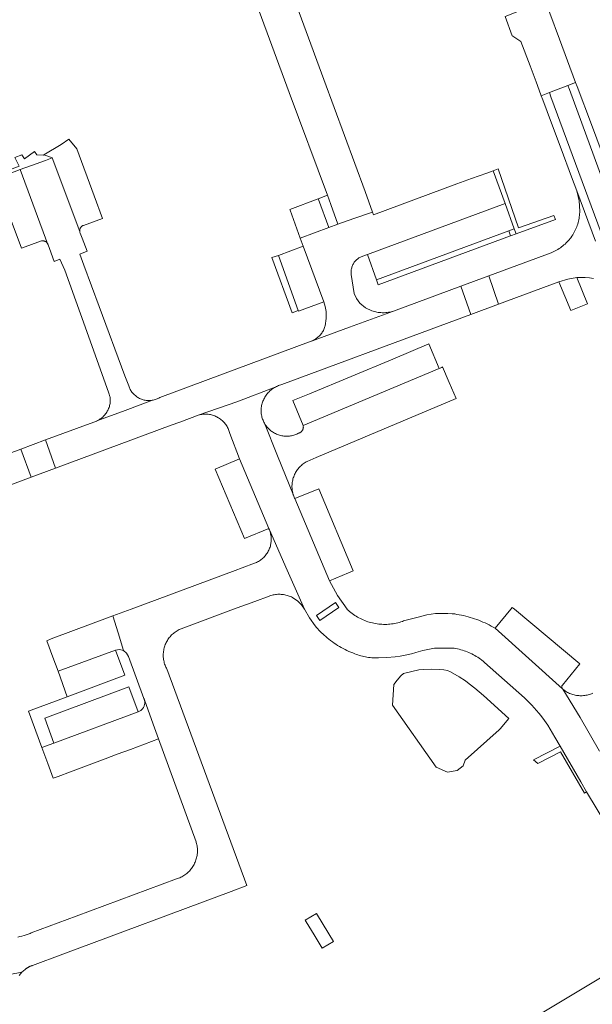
# Model space of a CAD drawing. Extents: x 152825 to 164088, y 457113 to 463005.
# Tile 259 of 364: x 158785 to 158881, y 460184 to 460349. Entities that reach past the tile are written whole.
import ezdxf

# ---------------------------------------------------------------- set-up
doc = ezdxf.new("R2010")
doc.units = 0
doc.header["$LTSCALE"] = 0.5
for name, color, linetype, lineweight in [('B-PV-VH-GESLOTENVERHARDING_ASFALT-GV', 251, 'CONTINUOUS', 18), ('B-PV-VH-ONVERHARD_BOOMSCHORS-GV', 251, 'CONTINUOUS', 18), ('B-PV-VH-ONVERHARD_ZAND-GV', 251, 'CONTINUOUS', 18), ('B-PV-VH-OPENVERHARDING-GV', 251, 'CONTINUOUS', 18), ('B-PV-VH-OPENVERHARDING_BETONSTRAATSTEEN-GV', 251, 'CONTINUOUS', 18)]:
    doc.layers.add(name, color=color, linetype=linetype, lineweight=lineweight)

msp = doc.modelspace()

# ---------------------------------------------------------------- linework, layer by layer
at = {"layer": 'B-PV-VH-GESLOTENVERHARDING_ASFALT-GV', "flags": 128}
for points in [[(158872.027, 460337.14), (158872.377, 460336.198), (158873.728, 460336.715), (158876.836, 460337.905), (158878.147, 460338.407), (158875.408, 460345.698), (158873.805, 460350.047), (158873.058, 460352.069), (158871.715, 460351.555), (158868.454, 460350.306), (158866.286, 460349.476), (158867.48, 460346.259), (158867.57, 460346.2), (158868.951, 460345.302), (158870.508, 460341.227), (158871.51, 460338.53)], [(158834.752, 460198.682), (158834.59, 460198.949), (158833.655, 460198.391), (158832.72, 460197.832), (158832.883, 460197.564), (158834.233, 460195.343), (158835.582, 460193.122), (158836.519, 460193.674), (158837.456, 460194.226)]]:
    msp.add_lwpolyline(points, close=True, dxfattribs=at)
for points in [[(158886.851, 460310.68), (158877.089, 460337.218), (158876.836, 460337.905), (158873.728, 460336.715), (158873.981, 460336.028), (158883.365, 460310.592)], [(158884.58, 460321.29), (158880.79, 460331.376), (158878.405, 460337.721), (158878.147, 460338.407), (158876.836, 460337.905), (158877.089, 460337.218), (158886.851, 460310.68)], [(158883.365, 460310.592), (158873.981, 460336.028), (158873.728, 460336.715), (158872.377, 460336.198), (158872.632, 460335.512), (158874.099, 460331.569), (158875.691, 460327.287), (158877.446, 460322.57), (158878.319, 460320.22), (158881.5, 460311.757)]]:
    msp.add_lwpolyline(points, dxfattribs=at)
at = {"layer": 'B-PV-VH-ONVERHARD_BOOMSCHORS-GV', "flags": 128}
msp.add_lwpolyline([(158847.594, 460237.37), (158847.405, 460233.891), (158854.687, 460223.498), (158856.589, 460222.684), (158858.263, 460222.936), (158859.253, 460223.696), (158859.596, 460224.647), (158865.311, 460229.76), (158865.475, 460229.95), (158866.943, 460231.652), (158862.637, 460235.52), (158861.201, 460236.748), (158860.253, 460237.482), (158859.621, 460237.973), (158858.569, 460238.647), (158857.097, 460239.494), (158856.615, 460239.698), (158855.991, 460239.855), (158855.23, 460239.907), (158853.947, 460239.963), (158852.641, 460239.918), (158851.825, 460239.812), (158849.206, 460239.217), (158848.795, 460238.821), (158848.159, 460238.115)], close=True, dxfattribs=at)
at = {"layer": 'B-PV-VH-ONVERHARD_ZAND-GV', "flags": 128}
for points in [[(158868.559, 460314.01), (158865.137, 460323.919), (158864.296, 460323.605), (158865.3, 460320.841), (158866.3, 460318.09), (158867.82, 460313.88), (158868.128, 460313), (158874.75, 460315.437), (158874.496, 460316.097)], [(158836.99, 460317.94), (158836.44, 460319.48), (158834.876, 460318.893), (158834.93, 460318.75), (158836.69, 460314.1), (158838.19, 460314.65)], [(158844.983, 460304.481), (158867.202, 460312.659), (158866.894, 460313.537), (158844.69, 460305.32)], [(158831.55, 460300.16), (158828.2, 460309.39), (158827.133, 460309.027), (158830.53, 460299.78)], [(158802.178, 460243.071), (158801.532, 460243.247), (158800.87, 460243.15), (158802.41, 460238.95), (158792.75, 460235.32), (158786.23, 460232.91), (158788.45, 460226.78), (158790.51, 460227.55), (158788.95, 460231.75), (158803.1, 460237.01), (158804.67, 460232.8), (158804.777, 460232.844), (158804.881, 460232.894), (158804.981, 460232.952), (158805.076, 460233.017), (158805.167, 460233.088), (158805.253, 460233.166), (158805.333, 460233.249), (158805.408, 460233.337), (158805.476, 460233.43), (158805.537, 460233.528), (158805.591, 460233.63), (158805.639, 460233.735), (158805.679, 460233.844), (158805.711, 460233.955), (158805.736, 460234.067), (158805.752, 460234.182), (158805.761, 460234.297), (158805.762, 460234.412), (158805.755, 460234.528), (158805.739, 460234.642), (158805.716, 460234.755), (158805.707, 460234.794), (158805.685, 460234.867), (158805.647, 460234.975), (158805.62, 460235.04), (158803.01, 460242.06), (158802.699, 460242.652)], [(158879.011, 460221.047), (158875.551, 460226.999), (158871.064, 460224.728), (158871.768, 460224.115), (158875.602, 460226.052), (158878.619, 460220.865), (158879.608, 460219.163), (158879.98, 460219.38)]]:
    msp.add_lwpolyline(points, close=True, dxfattribs=at)
at = {"layer": 'B-PV-VH-OPENVERHARDING-GV', "flags": 128}
msp.add_lwpolyline([(158867.82, 460313.88), (158866.894, 460313.537), (158867.202, 460312.659), (158868.128, 460313)], close=True, dxfattribs=at)
at = {"layer": 'B-PV-VH-OPENVERHARDING_BETONSTRAATSTEEN-GV', "flags": 128}
for points in [[(158824.58, 460351.45), (158830.04, 460336.71), (158836.44, 460319.48), (158836.99, 460317.94), (158838.19, 460314.65), (158840.866, 460315.572), (158844.042, 460316.665), (158842.78, 460320.13), (158835.83, 460338.94), (158829.54, 460356.15)], [(158881.5, 460311.757), (158878.319, 460320.22), (158878.734, 460318.539), (158878.834, 460316.811), (158878.828, 460316.613), (158878.813, 460316.365), (158878.791, 460316.117), (158878.76, 460315.871), (158878.722, 460315.625), (158878.675, 460315.381), (158878.621, 460315.139), (158878.559, 460314.898), (158878.49, 460314.66), (158878.412, 460314.424), (158878.327, 460314.19), (158878.235, 460313.96), (158878.135, 460313.732), (158878.028, 460313.508), (158877.914, 460313.287), (158877.793, 460313.071), (158877.665, 460312.858), (158877.53, 460312.649), (158877.388, 460312.445), (158877.371, 460312.422), (158877.217, 460312.223), (158877.057, 460312.029), (158876.891, 460311.84), (158876.719, 460311.657), (158876.541, 460311.479), (158876.358, 460311.307), (158876.169, 460311.141), (158875.975, 460310.981), (158875.777, 460310.827), (158875.573, 460310.68), (158875.365, 460310.539), (158875.152, 460310.405), (158874.935, 460310.277), (158874.714, 460310.157), (158874.49, 460310.044), (158874.262, 460309.938), (158874.031, 460309.839), (158863.535, 460305.96), (158865.211, 460301.182), (158875.34, 460304.93), (158876.816, 460305.406), (158878.343, 460305.673), (158879.05, 460305.694), (158879.757, 460305.694), (158880.461, 460305.63), (158881.16, 460305.52)], [(158882.13, 460226.167), (158878.891, 460231.808), (158876.004, 460236.58), (158875.971, 460236.608), (158875.928, 460236.653), (158864.61, 460246.81), (158864.281, 460247.002), (158863.948, 460247.188), (158863.611, 460247.366), (158863.27, 460247.537), (158862.926, 460247.701), (158862.579, 460247.858), (158862.228, 460248.007), (158861.874, 460248.149), (158861.518, 460248.283), (158861.159, 460248.41), (158860.797, 460248.53), (158860.432, 460248.642), (158860.066, 460248.746), (158859.697, 460248.842), (158859.326, 460248.931), (158858.954, 460249.012), (158858.58, 460249.085), (158858.204, 460249.15), (158857.827, 460249.207), (158857.449, 460249.256), (158857.42, 460249.26), (158856.681, 460249.295), (158855.941, 460249.311), (158855.396, 460249.301), (158855.265, 460249.298), (158854.59, 460249.27), (158853.16, 460249.06), (158851.678, 460248.674), (158849.25, 460248.04), (158849.049, 460247.967), (158848.793, 460247.883), (158848.535, 460247.805), (158848.274, 460247.736), (158848.012, 460247.674), (158847.747, 460247.62), (158847.482, 460247.574), (158847.215, 460247.536), (158846.947, 460247.505), (158846.678, 460247.483), (158846.409, 460247.469), (158846.139, 460247.462), (158845.87, 460247.464), (158845.6, 460247.474), (158845.331, 460247.491), (158845.062, 460247.517), (158844.795, 460247.551), (158844.528, 460247.592), (158844.263, 460247.641), (158844, 460247.699), (158843.738, 460247.764), (158843.478, 460247.836), (158843.221, 460247.917), (158842.966, 460248.005), (158842.714, 460248.1), (158842.465, 460248.203), (158842.218, 460248.314), (158841.976, 460248.431), (158841.737, 460248.556), (158841.501, 460248.688), (158841.27, 460248.826), (158841.043, 460248.972), (158840.82, 460249.124), (158840.602, 460249.283), (158840.389, 460249.448), (158840.181, 460249.619), (158839.978, 460249.797), (158839.78, 460249.98), (158839.767, 460249.986), (158839.754, 460249.991), (158838.126, 460252.29), (158836.775, 460254.762), (158830.95, 460268.59), (158830.928, 460268.636), (158830.85, 460268.815), (158830.78, 460268.996), (158830.735, 460269.125), (158828.072, 460275.738), (158825.86, 460281.234), (158825.779, 460281.385), (158825.698, 460281.552), (158825.624, 460281.722), (158825.558, 460281.895), (158825.5, 460282.071), (158825.449, 460282.249), (158825.405, 460282.429), (158825.37, 460282.611), (158825.342, 460282.795), (158825.323, 460282.979), (158825.311, 460283.164), (158825.307, 460283.35), (158825.312, 460283.535), (158825.324, 460283.72), (158825.336, 460283.832), (158825.362, 460284.02), (158825.396, 460284.207), (158825.438, 460284.393), (158825.488, 460284.576), (158825.545, 460284.758), (158825.61, 460284.936), (158825.683, 460285.112), (158825.763, 460285.285), (158825.85, 460285.454), (158825.944, 460285.619), (158826.045, 460285.78), (158826.152, 460285.937), (158826.266, 460286.089), (158826.387, 460286.236), (158826.513, 460286.378), (158826.645, 460286.515), (158826.783, 460286.646), (158826.927, 460286.771), (158827.075, 460286.89), (158827.228, 460287.002), (158827.386, 460287.108), (158827.549, 460287.207), (158827.672, 460287.278), (158821.203, 460284.816), (158814.904, 460282.638), (158814.963, 460282.652), (158815.144, 460282.689), (158815.326, 460282.718), (158815.51, 460282.739), (158815.694, 460282.752), (158815.879, 460282.758), (158816.064, 460282.755), (158816.249, 460282.744), (158816.433, 460282.725), (158816.616, 460282.699), (158816.797, 460282.664), (158816.977, 460282.622), (158817.155, 460282.572), (158817.331, 460282.514), (158817.504, 460282.449), (158817.674, 460282.376), (158817.841, 460282.296), (158818.004, 460282.209), (158818.163, 460282.115), (158818.318, 460282.014), (158818.468, 460281.907), (158818.614, 460281.793), (158818.755, 460281.673), (158818.89, 460281.547), (158819.02, 460281.415), (158819.144, 460281.277), (158819.261, 460281.135), (158819.373, 460280.987), (158819.478, 460280.835), (158819.576, 460280.679), (158819.668, 460280.518), (158819.752, 460280.354), (158819.83, 460280.185), (158819.899, 460280.014), (158819.962, 460279.84), (158820.017, 460279.664), (158820.064, 460279.485), (158821.69, 460275.26), (158826.583, 460263.581), (158826.618, 460263.505), (158826.691, 460263.335), (158826.703, 460263.307), (158829.677, 460256.576), (158832.589, 460250), (158833.436, 460248.574), (158834.411, 460247.232), (158834.631, 460246.956), (158835.238, 460246.28), (158835.89, 460245.647), (158836.157, 460245.411), (158836.429, 460245.182), (158836.706, 460244.959), (158836.988, 460244.742), (158837.275, 460244.531), (158837.566, 460244.327), (158837.862, 460244.13), (158838.162, 460243.939), (158838.467, 460243.755), (158838.776, 460243.578), (158839.088, 460243.408), (158839.404, 460243.245), (158839.724, 460243.089), (158840.047, 460242.94), (158840.374, 460242.799), (158840.704, 460242.665), (158840.82, 460242.62), (158841.063, 460242.516), (158841.308, 460242.419), (158841.556, 460242.33), (158841.807, 460242.248), (158842.06, 460242.174), (158842.316, 460242.108), (158842.573, 460242.05), (158842.832, 460241.999), (158843.093, 460241.956), (158843.354, 460241.921), (158843.617, 460241.894), (158843.88, 460241.876), (158844.144, 460241.865), (158844.407, 460241.861), (158844.671, 460241.867), (158844.76, 460241.87), (158845.013, 460241.868), (158846.433, 460241.909), (158847.847, 460242.035), (158848.664, 460242.157), (158849.211, 460242.238), (158850.56, 460242.52), (158851.277, 460242.726), (158852.487, 460243.073), (158854.45, 460243.48), (158855.09, 460243.49), (158856.822, 460243.49), (158857.48, 460243.49), (158857.737, 460243.454), (158858.017, 460243.406), (158858.296, 460243.351), (158858.574, 460243.288), (158858.849, 460243.217), (158859.123, 460243.139), (158859.394, 460243.052), (158859.662, 460242.959), (158859.928, 460242.857), (158860.191, 460242.748), (158860.451, 460242.632), (158860.707, 460242.509), (158860.96, 460242.378), (158861.209, 460242.241), (158861.454, 460242.096), (158861.695, 460241.945), (158861.931, 460241.787), (158862.163, 460241.622), (158862.326, 460241.501), (158862.39, 460241.451), (158862.613, 460241.274), (158862.83, 460241.09), (158869.54, 460235.12), (158870.798, 460233.887), (158871.98, 460232.58), (158872.31, 460232.16), (158872.912, 460231.357), (158873.48, 460230.53), (158874.65, 460228.55), (158875.551, 460226.999), (158879.011, 460221.047), (158879.98, 460219.38), (158892.19, 460199.17)], [(158780.8, 460270.01), (158786.653, 460272.177), (158784.915, 460276.886), (158778.41, 460274.484)], [(158781.042, 460188.309), (158785.12, 460189.089), (158785.384, 460189.338), (158785.667, 460189.564), (158785.72, 460189.605), (158785.773, 460189.645), (158785.828, 460189.684), (158785.882, 460189.723), (158785.938, 460189.76), (158785.994, 460189.796), (158786.051, 460189.832), (158786.108, 460189.866), (158786.166, 460189.9), (158786.224, 460189.932), (158786.253, 460189.947), (158786.283, 460189.964), (158786.343, 460189.994), (158786.403, 460190.023), (158786.464, 460190.052), (158786.525, 460190.079), (158786.586, 460190.105), (158786.648, 460190.13), (158786.71, 460190.154), (158786.773, 460190.177), (158786.837, 460190.199), (158786.9, 460190.22), (158792.007, 460192.119), (158820.279, 460202.635), (158822.9, 460203.64), (158809.45, 460240.01), (158809.405, 460240.095), (158809.318, 460240.27), (158809.238, 460240.448), (158809.166, 460240.63), (158809.102, 460240.814), (158809.045, 460241.001), (158808.995, 460241.19), (158808.954, 460241.381), (158808.92, 460241.573), (158808.894, 460241.767), (158808.876, 460241.961), (158808.867, 460242.156), (158808.865, 460242.351), (158808.871, 460242.547), (158808.885, 460242.741), (158808.907, 460242.935), (158808.937, 460243.128), (158808.975, 460243.32), (158809.021, 460243.51), (158809.074, 460243.697), (158809.135, 460243.883), (158809.204, 460244.066), (158809.28, 460244.245), (158809.364, 460244.422), (158809.454, 460244.595), (158809.552, 460244.764), (158809.656, 460244.929), (158809.767, 460245.09), (158809.885, 460245.246), (158810.009, 460245.397), (158810.139, 460245.543), (158810.274, 460245.683), (158810.416, 460245.817), (158810.563, 460245.946), (158810.714, 460246.069), (158810.871, 460246.185), (158811.033, 460246.295), (158811.199, 460246.398), (158811.369, 460246.494), (158811.542, 460246.583), (158811.72, 460246.665), (158811.9, 460246.74), (158820.692, 460250), (158824.243, 460251.315), (158826.673, 460252.215), (158826.761, 460252.247), (158826.948, 460252.308), (158827.138, 460252.361), (158827.329, 460252.407), (158827.523, 460252.445), (158827.717, 460252.475), (158827.913, 460252.497), (158828.11, 460252.511), (158828.306, 460252.518), (158828.503, 460252.516), (158828.7, 460252.506), (158828.896, 460252.488), (158829.092, 460252.462), (158829.286, 460252.429), (158829.478, 460252.387), (158829.669, 460252.338), (158829.858, 460252.281), (158830.044, 460252.216), (158830.227, 460252.144), (158830.407, 460252.065), (158830.584, 460251.978), (158831.496, 460251.362), (158832.101, 460250.728), (158832.589, 460250), (158829.677, 460256.576), (158826.703, 460263.307), (158826.757, 460263.162), (158826.815, 460262.986), (158826.865, 460262.808), (158826.908, 460262.628), (158826.943, 460262.447), (158826.97, 460262.264), (158826.989, 460262.08), (158827, 460261.895), (158827.003, 460261.71), (158826.998, 460261.525), (158826.985, 460261.34), (158826.964, 460261.157), (158826.935, 460260.974), (158826.898, 460260.793), (158826.854, 460260.613), (158826.801, 460260.435), (158826.741, 460260.26), (158826.674, 460260.088), (158826.599, 460259.919), (158826.517, 460259.753), (158826.428, 460259.591), (158826.332, 460259.433), (158826.229, 460259.279), (158826.12, 460259.13), (158826.004, 460258.985), (158825.882, 460258.846), (158825.755, 460258.712), (158825.621, 460258.584), (158825.483, 460258.462), (158825.339, 460258.345), (158825.19, 460258.236), (158825.036, 460258.132), (158824.878, 460258.036), (158824.717, 460257.946), (158824.551, 460257.863), (158824.382, 460257.788), (158824.21, 460257.72), (158822.125, 460256.932), (158820.96, 460256.49), (158803.454, 460250), (158800.419, 460248.872), (158801.271, 460246.061), (158802.178, 460243.071), (158802.699, 460242.652), (158803.01, 460242.06), (158805.62, 460235.04), (158805.647, 460234.975), (158805.685, 460234.867), (158805.707, 460234.794), (158807.155, 460230.739), (158808.05, 460228.23), (158814.38, 460210.95), (158814.409, 460210.854), (158814.462, 460210.662), (158814.506, 460210.468), (158814.543, 460210.273), (158814.571, 460210.076), (158814.592, 460209.879), (158814.605, 460209.681), (158814.61, 460209.482), (158814.607, 460209.284), (158814.595, 460209.085), (158814.576, 460208.888), (158814.549, 460208.691), (158814.514, 460208.495), (158814.472, 460208.301), (158814.421, 460208.109), (158814.363, 460207.919), (158814.297, 460207.732), (158814.223, 460207.547), (158814.142, 460207.366), (158814.054, 460207.188), (158813.959, 460207.014), (158813.857, 460206.843), (158813.749, 460206.677), (158813.633, 460206.515), (158813.511, 460206.358), (158813.383, 460206.207), (158813.249, 460206.06), (158813.109, 460205.919), (158812.964, 460205.784), (158812.813, 460205.654), (158812.657, 460205.531), (158812.497, 460205.414), (158812.331, 460205.304), (158812.162, 460205.201), (158811.988, 460205.104), (158811.811, 460205.015), (158811.63, 460204.932), (158811.446, 460204.857), (158811.259, 460204.79), (158811.07, 460204.73), (158794.221, 460198.479), (158786.68, 460195.68), (158786.492, 460195.607), (158786.156, 460195.483), (158785.818, 460195.367), (158785.477, 460195.258), (158785.134, 460195.157), (158784.789, 460195.063), (158784.442, 460194.978)], [(158881.007, 460235.894), (158880.823, 460235.819), (158880.635, 460235.752), (158880.445, 460235.692), (158880.252, 460235.64), (158880.058, 460235.596), (158879.862, 460235.56), (158879.665, 460235.531), (158879.466, 460235.511), (158879.267, 460235.498), (158879.068, 460235.494), (158878.869, 460235.497), (158878.67, 460235.509), (158878.472, 460235.528), (158878.274, 460235.555), (158878.078, 460235.591), (158877.883, 460235.634), (158877.691, 460235.685), (158877.5, 460235.743), (158877.312, 460235.809), (158877.127, 460235.883), (158876.945, 460235.964), (158876.766, 460236.052), (158876.591, 460236.148), (158876.42, 460236.25), (158876.004, 460236.58), (158878.891, 460231.808), (158882.13, 460226.167)], [(158884.311, 460175.95), (158898.2, 460184.2), (158903.308, 460187.176), (158904.95, 460188.132), (158909.2, 460190.81), (158903.961, 460199.328), (158903.45, 460199.02), (158897.868, 460195.271), (158895.44, 460193.64), (158888.864, 460189.744), (158884.17, 460186.94), (158883.14, 460188.66), (158878.69, 460185.97), (158865.978, 460178.347)], [(158784.657, 460188.531), (158784.877, 460188.819), (158785.12, 460189.089), (158781.042, 460188.309)]]:
    msp.add_lwpolyline(points, dxfattribs=at)
for points in [[(158788.789, 460326.271), (158790.24, 460325.77), (158790.176, 460325.747), (158794.835, 460313.411), (158794.832, 460313.501), (158794.837, 460313.592), (158794.85, 460313.681), (158794.871, 460313.769), (158794.9, 460313.855), (158794.935, 460313.938), (158794.979, 460314.017), (158795.028, 460314.093), (158795.085, 460314.163), (158795.147, 460314.229), (158795.215, 460314.288), (158795.288, 460314.342), (158795.366, 460314.388), (158795.447, 460314.428), (158798.66, 460315.58), (158797.242, 460319.412), (158794.33, 460327.28), (158792.976, 460328.914), (158791.71, 460328.03)], [(158783.952, 460325.844), (158784.65, 460324.37), (158776.2, 460321.2), (158775.87, 460322.11), (158759.31, 460315.94), (158758.907, 460315.802), (158756.923, 460316.835), (158756.237, 460316.523), (158757.674, 460312.844), (158759.276, 460313.539), (158759.096, 460313.931), (158766.77, 460316.843), (158780.74, 460322.27), (158784.84, 460323.79), (158787.531, 460324.785), (158789.06, 460325.35), (158790.176, 460325.747), (158790.24, 460325.77), (158788.789, 460326.271), (158788.724, 460326.233), (158787.646, 460326.247), (158787.23, 460326.81), (158785.56, 460325.61), (158785.1, 460326.274)], [(158794.835, 460313.411), (158790.176, 460325.747), (158789.06, 460325.35), (158787.531, 460324.785), (158784.84, 460323.79), (158789.502, 460311.242), (158789.53, 460311.16), (158789.76, 460310.537), (158790.563, 460308.363), (158791.48, 460308.77), (158792.31, 460306.92), (158794.95, 460299.572), (158799.1, 460288.02), (158799.718, 460286.274), (158799.915, 460285.725), (158799.933, 460285.602), (158799.95, 460285.427), (158799.96, 460285.252), (158799.962, 460285.076), (158799.956, 460284.901), (158799.942, 460284.726), (158799.92, 460284.551), (158799.891, 460284.378), (158799.853, 460284.207), (158799.808, 460284.037), (158799.754, 460283.87), (158799.694, 460283.705), (158799.626, 460283.543), (158799.55, 460283.384), (158799.467, 460283.229), (158799.378, 460283.078), (158799.282, 460282.931), (158799.179, 460282.789), (158799.069, 460282.651), (158798.954, 460282.519), (158798.832, 460282.392), (158798.705, 460282.271), (158798.573, 460282.155), (158798.435, 460282.046), (158798.293, 460281.943), (158798.146, 460281.847), (158797.995, 460281.757), (158797.84, 460281.674), (158797.711, 460281.612), (158802.439, 460283.372), (158807.047, 460285.088), (158807.015, 460285.083), (158806.848, 460285.059), (158806.68, 460285.044), (158806.512, 460285.037), (158806.343, 460285.038), (158806.175, 460285.047), (158806.007, 460285.063), (158805.84, 460285.088), (158805.675, 460285.121), (158805.511, 460285.161), (158805.35, 460285.209), (158805.191, 460285.265), (158805.034, 460285.328), (158804.881, 460285.399), (158804.732, 460285.476), (158804.586, 460285.561), (158804.445, 460285.653), (158804.308, 460285.751), (158804.175, 460285.855), (158804.048, 460285.966), (158803.927, 460286.083), (158803.811, 460286.205), (158803.701, 460286.332), (158803.597, 460286.465), (158803.499, 460286.603), (158803.408, 460286.745), (158803.324, 460286.891), (158803.247, 460287.041), (158803.177, 460287.194), (158803.115, 460287.351), (158803.06, 460287.51), (158802.43, 460289.2), (158798.126, 460300.799), (158795.55, 460307.74), (158794.84, 460309.61), (158796.08, 460310.084), (158795.23, 460312.28), (158794.91, 460313.1), (158794.892, 460313.146), (158794.865, 460313.233), (158794.847, 460313.321)], [(158789.502, 460311.242), (158784.84, 460323.79), (158780.74, 460322.27), (158782.838, 460316.599), (158785.05, 460310.62), (158788.419, 460311.823), (158788.447, 460311.829), (158788.534, 460311.84), (158788.621, 460311.844), (158788.708, 460311.84), (158788.794, 460311.828), (158788.879, 460311.808), (158788.961, 460311.78), (158789.041, 460311.745), (158789.117, 460311.703), (158789.189, 460311.653), (158789.256, 460311.598), (158789.318, 460311.536), (158789.374, 460311.47), (158789.424, 460311.398), (158789.466, 460311.322)], [(158865.3, 460320.841), (158864.296, 460323.605), (158863.21, 460323.2), (158860.65, 460322.3), (158858.19, 460321.41), (158844.2, 460316.23), (158844.042, 460316.665), (158840.866, 460315.572), (158838.19, 460314.65), (158836.69, 460314.1), (158831.89, 460312.28), (158832.38, 460310.94), (158835.82, 460301.6), (158836.062, 460300.799), (158836.214, 460299.977), (158836.254, 460298.777), (158836.068, 460297.591), (158836.026, 460297.442), (158835.971, 460297.277), (158835.909, 460297.114), (158835.839, 460296.954), (158835.762, 460296.797), (158835.678, 460296.644), (158835.587, 460296.495), (158835.489, 460296.351), (158835.385, 460296.211), (158835.274, 460296.076), (158835.158, 460295.946), (158835.035, 460295.822), (158834.907, 460295.703), (158834.774, 460295.591), (158834.635, 460295.484), (158834.492, 460295.385), (158834.345, 460295.291), (158834.193, 460295.205), (158834.038, 460295.126), (158833.879, 460295.054), (158833.779, 460295.012), (158840.147, 460297.34), (158847.538, 460300.047), (158847.338, 460299.987), (158847.129, 460299.933), (158846.918, 460299.887), (158846.705, 460299.849), (158846.491, 460299.818), (158846.277, 460299.796), (158846.061, 460299.781), (158845.845, 460299.774), (158845.629, 460299.776), (158845.413, 460299.785), (158845.198, 460299.802), (158844.984, 460299.828), (158844.77, 460299.861), (158844.558, 460299.902), (158844.348, 460299.951), (158844.139, 460300.008), (158843.933, 460300.072), (158842.841, 460300.614), (158841.903, 460301.391), (158841.342, 460302.145), (158840.931, 460302.99), (158840.458, 460306.172), (158840.447, 460306.251), (158840.433, 460306.401), (158840.428, 460306.551), (158840.43, 460306.701), (158840.44, 460306.851), (158840.458, 460307), (158840.484, 460307.148), (158840.518, 460307.295), (158840.559, 460307.439), (158840.609, 460307.581), (158840.665, 460307.72), (158840.729, 460307.856), (158840.8, 460307.988), (158840.878, 460308.117), (158840.963, 460308.241), (158841.055, 460308.36), (158841.152, 460308.475), (158841.256, 460308.584), (158841.365, 460308.687), (158841.479, 460308.784), (158841.599, 460308.875), (158841.723, 460308.96), (158841.851, 460309.038), (158841.984, 460309.109), (158842.12, 460309.172), (158842.259, 460309.229), (158842.401, 460309.278), (158843.17, 460309.56), (158866.3, 460318.09)], [(158834.93, 460318.75), (158834.876, 460318.893), (158830.12, 460317.106), (158830.17, 460316.97), (158831.89, 460312.28), (158836.69, 460314.1)], [(158867.82, 460313.88), (158866.3, 460318.09), (158843.17, 460309.56), (158844.69, 460305.32), (158866.894, 460313.537)], [(158835.82, 460301.6), (158832.38, 460310.94), (158828.2, 460309.39), (158831.55, 460300.16), (158831.6, 460300.03)], [(158865.211, 460301.182), (158863.535, 460305.96), (158858.85, 460304.228), (158860.541, 460299.453)], [(158880.11, 460301.27), (158878.343, 460305.673), (158876.816, 460305.406), (158875.34, 460304.93), (158877.33, 460300.12)], [(158860.541, 460299.453), (158858.85, 460304.228), (158847.538, 460300.047), (158840.147, 460297.34), (158833.779, 460295.012), (158833.717, 460294.989), (158808.277, 460285.546), (158808.273, 460285.544), (158808.127, 460285.46), (158807.977, 460285.384), (158807.823, 460285.315), (158807.666, 460285.253), (158807.506, 460285.199), (158807.345, 460285.152), (158807.181, 460285.114), (158807.047, 460285.088), (158802.439, 460283.372), (158797.711, 460281.612), (158797.681, 460281.599), (158797.519, 460281.531), (158797.354, 460281.47), (158797.187, 460281.417), (158789.062, 460278.417), (158790.745, 460273.692), (158810.203, 460280.896), (158811.641, 460281.428), (158814.904, 460282.638), (158821.203, 460284.816), (158827.672, 460287.278), (158827.715, 460287.3), (158827.885, 460287.385), (158828.058, 460287.463), (158828.235, 460287.534), (158828.414, 460287.597), (158828.596, 460287.652), (158828.78, 460287.7), (158855.393, 460297.548)], [(158855.21, 460290.43), (158853.48, 460294.55), (158847.42, 460292), (158833.46, 460286.18), (158830.66, 460285.02), (158832.365, 460280.828)], [(158856.902, 460288.05), (158855.78, 460290.67), (158855.66, 460290.59), (158855.21, 460290.43), (158832.365, 460280.828), (158832.38, 460280.763), (158832.393, 460280.673), (158832.399, 460280.582), (158832.396, 460280.49), (158832.385, 460280.4), (158832.367, 460280.31), (158832.341, 460280.223), (158832.307, 460280.138), (158832.266, 460280.056), (158832.218, 460279.978), (158832.164, 460279.905), (158832.103, 460279.837), (158832.036, 460279.774), (158831.965, 460279.718), (158831.888, 460279.668), (158831.808, 460279.624), (158831.724, 460279.589), (158831.637, 460279.56), (158831.478, 460279.479), (158831.31, 460279.401), (158831.139, 460279.331), (158830.964, 460279.269), (158830.787, 460279.214), (158830.608, 460279.166), (158830.427, 460279.127), (158830.244, 460279.095), (158830.061, 460279.071), (158829.876, 460279.055), (158829.691, 460279.047), (158829.506, 460279.047), (158829.321, 460279.056), (158829.136, 460279.072), (158828.952, 460279.096), (158828.77, 460279.128), (158828.589, 460279.167), (158828.41, 460279.215), (158828.233, 460279.27), (158828.058, 460279.333), (158827.887, 460279.403), (158827.719, 460279.481), (158827.554, 460279.566), (158827.393, 460279.658), (158827.236, 460279.756), (158827.084, 460279.862), (158826.936, 460279.974), (158826.793, 460280.092), (158826.656, 460280.216), (158826.524, 460280.346), (158826.398, 460280.482), (158826.277, 460280.622), (158826.163, 460280.769), (158826.055, 460280.919), (158825.954, 460281.074), (158825.86, 460281.234), (158828.072, 460275.738), (158830.735, 460269.125), (158830.717, 460269.18), (158830.661, 460269.367), (158830.614, 460269.556), (158830.574, 460269.746), (158830.542, 460269.938), (158830.518, 460270.132), (158830.501, 460270.326), (158830.493, 460270.52), (158830.493, 460270.715), (158830.501, 460270.91), (158830.516, 460271.104), (158830.54, 460271.297), (158830.572, 460271.489), (158830.611, 460271.68), (158830.659, 460271.869), (158830.714, 460272.056), (158830.776, 460272.24), (158830.847, 460272.422), (158830.924, 460272.6), (158831.009, 460272.776), (158831.101, 460272.947), (158831.2, 460273.115), (158831.306, 460273.279), (158831.418, 460273.438), (158831.537, 460273.592), (158831.662, 460273.741), (158831.793, 460273.885), (158831.93, 460274.024), (158832.072, 460274.157), (158832.22, 460274.283), (158832.373, 460274.404), (158832.531, 460274.518), (158832.693, 460274.626), (158832.859, 460274.727), (158833.03, 460274.821), (158834.545, 460275.482), (158858.05, 460285.37)], [(158790.745, 460273.692), (158789.062, 460278.417), (158784.915, 460276.886), (158786.653, 460272.177)], [(158826.583, 460263.581), (158821.69, 460275.26), (158817.57, 460273.52), (158822.49, 460261.88)], [(158840.77, 460256.45), (158834.98, 460270.24), (158830.95, 460268.59), (158836.775, 460254.762), (158839.97, 460256.112)], [(158838.364, 460250.297), (158837.799, 460251.122), (158834.602, 460248.93), (158835.168, 460248.106)], [(158837.799, 460251.122), (158838.364, 460250.297), (158835.168, 460248.106), (158834.602, 460248.93)], [(158867.861, 460250), (158867.49, 460250.31), (158867.235, 460250), (158864.61, 460246.81), (158875.928, 460236.653), (158875.89, 460236.703), (158875.86, 460236.758), (158875.836, 460236.816), (158875.82, 460236.877), (158875.812, 460236.939), (158875.812, 460237.002), (158875.82, 460237.064), (158875.836, 460237.125), (158875.859, 460237.183), (158875.89, 460237.238), (158875.927, 460237.288), (158878.84, 460240.82)], [(158801.271, 460246.061), (158800.419, 460248.872), (158790.05, 460245.03), (158789.3, 460244.73), (158790.32, 460241.989), (158791.21, 460239.6), (158800.87, 460243.15), (158801.532, 460243.247), (158802.178, 460243.071)], [(158802.41, 460238.95), (158800.87, 460243.15), (158791.21, 460239.6), (158792.75, 460235.32)], [(158804.67, 460232.8), (158803.1, 460237.01), (158788.95, 460231.75), (158790.51, 460227.55)], [(158807.155, 460230.739), (158805.707, 460234.794), (158805.716, 460234.755), (158805.739, 460234.642), (158805.755, 460234.528), (158805.762, 460234.412), (158805.761, 460234.297), (158805.752, 460234.182), (158805.736, 460234.067), (158805.711, 460233.955), (158805.679, 460233.844), (158805.639, 460233.735), (158805.591, 460233.63), (158805.537, 460233.528), (158805.476, 460233.43), (158805.408, 460233.337), (158805.333, 460233.249), (158805.253, 460233.166), (158805.167, 460233.088), (158805.076, 460233.017), (158804.981, 460232.952), (158804.881, 460232.894), (158804.777, 460232.844), (158804.67, 460232.8), (158790.51, 460227.55), (158788.45, 460226.78), (158789.466, 460224.091), (158790.387, 460221.651), (158791.215, 460221.959), (158793.275, 460222.727), (158799.131, 460224.908), (158801.15, 460225.66), (158803.38, 460226.49), (158808.05, 460228.23)]]:
    msp.add_lwpolyline(points, close=True, dxfattribs=at)

doc.saveas('drawing.dxf')
